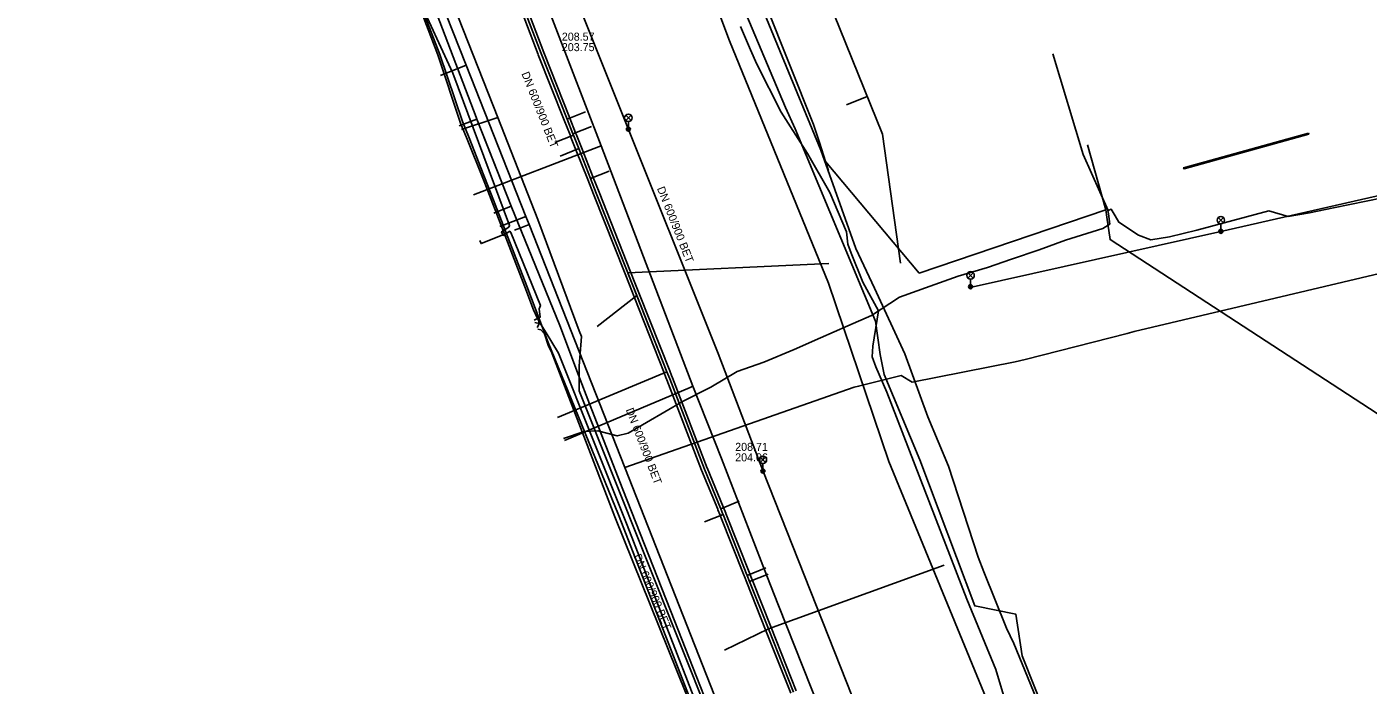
# Model space of a CAD drawing. Extents: x -595540 to -593988, y -1160850 to -1159202.
# Drawn here: x -595539.6 to -595405.5, y -1160464.7 to -1160398.9 of the extents above; entities that cross this region are included whole.
import ezdxf

# ---------------------------------------------------------------- set-up
doc = ezdxf.new("R2010")
doc.units = 0
for name, color, linetype in [('BKOM-ODVODNENI_objekt', 7, 'Continuous'), ('BKOM-ODVODNENI_trasa sítě', 7, 'Continuous'), ('BKOM_kabel koordinační_optický', 7, 'Continuous'), ('BVK-JEDNOTNA_popisy', 7, 'Continuous'), ('BVK-JEDNOTNA_trasa sítě', 7, 'Continuous'), ('BVK-JEDNOTNA_trasa sítě obvodem', 7, 'Continuous'), ('BVK-KANALIZACE_ vyřazená trasa sítě', 7, 'Continuous'), ('BVK-VODOVOD_trasa sítě', 7, 'Continuous'), ('CETIN_kabel podzemní', 7, 'Continuous'), ('DESTOVA_trasa neprovozované sítě', 7, 'Continuous'), ('DSP-NTL_INNOGY_trasa sítě', 7, 'Continuous'), ('DSP-SDEL-VODAFONE_kabel', 7, 'Continuous'), ('EON-NN_kabel', 7, 'Continuous'), ('EON-NN_kabel zrušené sítě', 7, 'Continuous'), ('EON-VN_kabel', 7, 'Continuous'), ('INNOGY-NTL_trasa sítě', 7, 'Continuous'), ('JEDNOTNA_trasa neprovozované sítě', 7, 'Continuous'), ('QUANTCOM_kabel', 7, 'Continuous'), ('TSB_kabel VO', 7, 'Continuous'), ('TSB_lampy VO', 7, 'Continuous')]:
    doc.layers.add(name, color=color, linetype=linetype)

msp = doc.modelspace()

# ---------------------------------------------------------------- linework, layer by layer
at = {"layer": 'BKOM-ODVODNENI_objekt'}
msp.add_lwpolyline([(-595411.45, -1160409.56), (-595411.43, -1160409.68), (-595423.89, -1160413.15), (-595423.94, -1160413.03)], close=True, dxfattribs=at)
at = {"layer": 'BKOM-ODVODNENI_trasa sítě'}
for points in [[(-595454.03, -1160409.68), (-595469.89, -1160370.42)], [(-595457.65, -1160406.75), (-595455.56, -1160405.9)], [(-595452.25, -1160422.56), (-595454.03, -1160409.68)]]:
    msp.add_lwpolyline(points, dxfattribs=at)
at = {"layer": 'BKOM_kabel koordinační_optický'}
for points in [[(-595453.88, -1160433.69), (-595454.28, -1160431.7), (-595454.73, -1160428.35), (-595462.77, -1160409.14), (-595463.73, -1160407.01), (-595469.51, -1160393.32), (-595469.87, -1160391.31), (-595471.08, -1160389.95), (-595477.1, -1160376.11), (-595482.21, -1160364.84), (-595487.33, -1160354.29), (-595494.46, -1160336.67), (-595499.2, -1160324.44), (-595503.07, -1160314.66), (-595503, -1160311.72), (-595511.85, -1160289.79), (-595512.776, -1160289.263), (-595513.395, -1160289.497), (-595514.12, -1160290.65), (-595514.78, -1160289.19), (-595513.85, -1160288.56)], [(-595393.54, -1160596.87), (-595394.14, -1160595.57), (-595398.579, -1160583.363), (-595400.1, -1160579.18), (-595405.6, -1160564.82), (-595410.23, -1160553.18), (-595416.76, -1160536.6), (-595423.08, -1160520.6), (-595425.33, -1160515.19), (-595431.46, -1160499.48), (-595431.83, -1160497.83), (-595432.36, -1160496.79), (-595433.05, -1160494.35), (-595432.29, -1160492.36), (-595430.2, -1160488.35), (-595429.87, -1160485.93), (-595432.57, -1160480.95), (-595436.51, -1160470.76), (-595440.06, -1160461.81), (-595440.7, -1160457.66), (-595444.81, -1160456.83), (-595450.31, -1160442.22), (-595453.88, -1160433.69)]]:
    msp.add_lwpolyline(points, dxfattribs=at)
at = {"layer": 'BVK-JEDNOTNA_popisy'}
for p, q in [((-595486.095, -1160400.448), (-595486.095, -1160400.448)), ((-595468.765, -1160441.449), (-595468.765, -1160441.449))]:
    msp.add_line(p, q, dxfattribs=at)
at = {"layer": 'BVK-JEDNOTNA_trasa sítě'}
for points in [[(-595488.167, -1160401.618), (-595491.55, -1160392.753), (-595491.553, -1160392.744), (-595491.851, -1160391.991), (-595492.518, -1160390.308), (-595496.082, -1160381.308), (-595496.715, -1160379.709), (-595498.232, -1160375.878), (-595498.828, -1160374.372), (-595499.432, -1160372.847), (-595501.895, -1160366.627), (-595503.331, -1160363.001), (-595503.914, -1160361.759)], [(-595482.65, -1160415.565), (-595483.227, -1160414.106), (-595484.408, -1160411.121), (-595484.937, -1160409.782), (-595484.996, -1160409.633), (-595485.574, -1160408.173), (-595488.167, -1160401.618)], [(-595475.407, -1160433.886), (-595475.584, -1160433.425), (-595478.599, -1160425.804), (-595479.063, -1160424.632), (-595479.497, -1160423.535), (-595482.65, -1160415.565)], [(-595471.846, -1160443.149), (-595475.312, -1160434.132), (-595475.407, -1160433.886)], [(-595462.935, -1160465.434), (-595465.448, -1160459.102), (-595467.322, -1160454.38), (-595467.565, -1160453.768), (-595467.584, -1160453.72), (-595469.978, -1160447.69), (-595469.993, -1160447.651), (-595470.21, -1160447.104), (-595470.233, -1160447.047), (-595471.846, -1160443.149)]]:
    msp.add_lwpolyline(points, dxfattribs=at)
at = {"layer": 'BVK-JEDNOTNA_trasa sítě obvodem'}
for points in [[(-595503.642, -1160361.632), (-595503.055, -1160362.882), (-595501.616, -1160366.517), (-595499.153, -1160372.737), (-595498.549, -1160374.262), (-595497.953, -1160375.768), (-595496.436, -1160379.599), (-595495.803, -1160381.198), (-595492.239, -1160390.198), (-595491.572, -1160391.88), (-595491.271, -1160392.641), (-595491.267, -1160392.652), (-595487.887, -1160401.511)], [(-595488.448, -1160401.724), (-595491.833, -1160392.854), (-595491.835, -1160392.847), (-595492.13, -1160392.101), (-595492.797, -1160390.419), (-595496.361, -1160381.418), (-595496.994, -1160379.819), (-595498.511, -1160375.988), (-595499.107, -1160374.482), (-595499.711, -1160372.957), (-595502.174, -1160366.737), (-595503.607, -1160363.12), (-595504.186, -1160361.886)], [(-595482.929, -1160415.676), (-595483.506, -1160414.216), (-595484.687, -1160411.231), (-595485.216, -1160409.892), (-595485.275, -1160409.743), (-595485.853, -1160408.283), (-595488.446, -1160401.728)], [(-595487.889, -1160401.507), (-595485.295, -1160408.063), (-595484.717, -1160409.523), (-595484.658, -1160409.672), (-595484.129, -1160411.011), (-595482.948, -1160413.996), (-595482.371, -1160415.455)], [(-595482.929, -1160415.676), (-595479.776, -1160423.645), (-595479.342, -1160424.742), (-595478.878, -1160425.914), (-595475.863, -1160433.534), (-595475.687, -1160433.994)], [(-595482.371, -1160415.455), (-595479.218, -1160423.424), (-595478.784, -1160424.522), (-595478.32, -1160425.693), (-595475.304, -1160433.316), (-595475.127, -1160433.778)], [(-595475.687, -1160433.994), (-595475.592, -1160434.24), (-595472.126, -1160443.257)], [(-595475.127, -1160433.778), (-595475.032, -1160434.025), (-595471.566, -1160443.042)], [(-595472.123, -1160443.264), (-595470.511, -1160447.16), (-595470.489, -1160447.215), (-595470.272, -1160447.762), (-595470.256, -1160447.8), (-595467.863, -1160453.831), (-595467.844, -1160453.879), (-595467.601, -1160454.491), (-595465.727, -1160459.213), (-595463.214, -1160465.544)], [(-595471.569, -1160443.034), (-595469.955, -1160446.934), (-595469.931, -1160446.993), (-595469.714, -1160447.54), (-595469.699, -1160447.579), (-595467.305, -1160453.609), (-595467.286, -1160453.658), (-595467.043, -1160454.269), (-595465.169, -1160458.991), (-595462.656, -1160465.323)]]:
    msp.add_lwpolyline(points, dxfattribs=at)
at = {"layer": 'BVK-KANALIZACE_ vyřazená trasa sítě'}
msp.add_lwpolyline([(-595475.407, -1160433.886), (-595475.584, -1160433.425), (-595479.063, -1160424.632), (-595482.65, -1160415.565)], dxfattribs=at)
at = {"layer": 'BVK-VODOVOD_trasa sítě'}
for points in [[(-595420.455, -1160569.95), (-595424.738, -1160557.073), (-595431.327, -1160540.422), (-595434.589, -1160532.179), (-595436.214, -1160528.074), (-595442.962, -1160511.021), (-595456.206, -1160477.553), (-595459.57, -1160469.052), (-595464.421, -1160456.794), (-595465.595, -1160453.828), (-595470.116, -1160442.088), (-595472.995, -1160434.855), (-595482.155, -1160410.824), (-595494.687, -1160378.28), (-595495.79, -1160375.461), (-595500.663, -1160363.717), (-595503.091, -1160357.865), (-595505.35, -1160352.422), (-595512.262, -1160335.764), (-595517.983, -1160321.988), (-595525.805, -1160303.126), (-595529.181, -1160294.991), (-595529.357, -1160294.499)], [(-595482.155, -1160410.824), (-595482.413, -1160410.924), (-595494.911, -1160415.736)], [(-595472.995, -1160434.855), (-595473.256, -1160434.992), (-595485.835, -1160440.28)]]:
    msp.add_lwpolyline(points, dxfattribs=at)
at = {"layer": 'CETIN_kabel podzemní'}
for points in [[(-595509.95, -1160364.24), (-595507.21, -1160370.91), (-595506.09, -1160373.69), (-595502.35, -1160382.98), (-595492.49, -1160408.01)], [(-595498.55, -1160397.76), (-595494.66, -1160407.96)], [(-595433.98, -1160411.71), (-595437.024, -1160401.648)], [(-595494.58, -1160408.17), (-595496.26, -1160408.82)], [(-595492.49, -1160408.01), (-595496.11, -1160409.21)], [(-595494.66, -1160407.96), (-595494.58, -1160408.17)], [(-595494.58, -1160408.17), (-595493.38, -1160411.21)], [(-595492.49, -1160408.01), (-595488.5, -1160418.2), (-595484.35, -1160429.33)], [(-595493.38, -1160411.21), (-595491.15, -1160416.86)], [(-595431.485, -1160417.31), (-595433.98, -1160411.71)], [(-595400.78, -1160415.36), (-595408.96, -1160417.04), (-595411.36, -1160417.53), (-595413.47, -1160417.89), (-595415.4, -1160417.35), (-595422.6, -1160419.26), (-595425.35, -1160419.92), (-595427.22, -1160420.23), (-595428.46, -1160419.77), (-595430.41, -1160418.47), (-595430.77, -1160417.83)], [(-595491.15, -1160416.86), (-595492.83, -1160417.55)], [(-595491.15, -1160416.86), (-595486.29, -1160428.81)], [(-595430.77, -1160417.83), (-595431.17, -1160417.17), (-595431.485, -1160417.31)], [(-595486.29, -1160428.81), (-595484.44, -1160433.75), (-595483.32, -1160436.62), (-595480.01, -1160445.2), (-595475.24, -1160457.27), (-595468.85, -1160473.46)], [(-595484.35, -1160429.33), (-595484.13, -1160429.88), (-595484.35, -1160432.87), (-595484.35, -1160435.34)], [(-595484.35, -1160435.34), (-595471.16, -1160468.37), (-595467.84, -1160477.03)]]:
    msp.add_lwpolyline(points, dxfattribs=at)
at = {"layer": 'DESTOVA_trasa neprovozované sítě'}
for p, q in [((-595459.41, -1160422.615), (-595479.497, -1160423.535)), ((-595482.56, -1160428.89), (-595478.599, -1160425.804)), ((-595447.86, -1160452.74), (-595465.448, -1160459.102)), ((-595469.83, -1160461.24), (-595465.448, -1160459.102))]:
    msp.add_line(p, q, dxfattribs=at)
at = {"layer": 'DSP-NTL_INNOGY_trasa sítě'}
msp.add_lwpolyline([(-595491.57, -1160419.57), (-595494.17, -1160420.6), (-595494.29, -1160420.29)], dxfattribs=at)
at = {"layer": 'DSP-SDEL-VODAFONE_kabel'}
msp.add_line((-595494.58, -1160408.17), (-595496.35, -1160408.85), dxfattribs=at)
for points in [[(-595435.305, -1160474.248), (-595440.905, -1160460.593), (-595441.624, -1160459.06), (-595443.903, -1160453.407), (-595444.463, -1160451.965), (-595447.439, -1160442.87), (-595449.5, -1160437.934), (-595451.793, -1160431.633), (-595454.837, -1160425.072), (-595456.717, -1160421.092), (-595460.193, -1160411.285), (-595468.387, -1160391.375), (-595474.605, -1160375.018), (-595475.298, -1160372.796), (-595476.233, -1160371.486), (-595479.459, -1160363.137), (-595482.711, -1160354.568), (-595483.438, -1160353.548), (-595486.91, -1160344.849), (-595487.674, -1160342.479), (-595505.065, -1160298.01)], [(-595435.305, -1160474.248), (-595440.905, -1160460.593), (-595441.624, -1160459.06), (-595443.903, -1160453.407), (-595444.463, -1160451.965), (-595447.439, -1160442.87), (-595449.5, -1160437.934), (-595451.793, -1160431.633), (-595454.837, -1160425.072), (-595456.717, -1160421.092), (-595460.193, -1160411.285), (-595468.387, -1160391.375), (-595474.605, -1160375.018), (-595475.298, -1160372.796), (-595476.233, -1160371.486), (-595479.459, -1160363.137), (-595482.711, -1160354.568), (-595483.438, -1160353.548), (-595486.91, -1160344.849), (-595487.674, -1160342.479), (-595505.065, -1160298.01)], [(-595435.305, -1160474.248), (-595440.905, -1160460.593), (-595441.624, -1160459.06), (-595443.903, -1160453.407), (-595444.463, -1160451.965), (-595447.439, -1160442.87), (-595449.5, -1160437.934), (-595451.793, -1160431.633), (-595454.837, -1160425.072), (-595456.717, -1160421.092), (-595460.193, -1160411.285), (-595468.387, -1160391.375), (-595474.605, -1160375.018), (-595475.298, -1160372.796), (-595476.233, -1160371.486), (-595479.459, -1160363.137), (-595482.711, -1160354.568), (-595483.438, -1160353.548), (-595486.91, -1160344.849), (-595487.674, -1160342.479), (-595505.065, -1160298.01)], [(-595498.55, -1160397.76), (-595494.66, -1160407.96), (-595494.58, -1160408.17)], [(-595494.58, -1160408.17), (-595491.15, -1160416.86)], [(-595491.15, -1160416.86), (-595492.88, -1160417.57)], [(-595491.15, -1160416.86), (-595486.29, -1160428.81), (-595484.44, -1160433.75), (-595483.32, -1160436.62), (-595480.01, -1160445.2), (-595475.24, -1160457.27), (-595468.85, -1160473.46)]]:
    msp.add_lwpolyline(points, dxfattribs=at)
at = {"layer": 'EON-NN_kabel'}
for points in [[(-595500.572, -1160395.809), (-595497, -1160403.581), (-595491.319, -1160418.812), (-595491.382, -1160418.961), (-595492.116, -1160419.424), (-595492.045, -1160419.609), (-595491.975, -1160419.793), (-595491.303, -1160419.381), (-595491.187, -1160419.507), (-595488.24, -1160426.81), (-595488.36, -1160427.13)], [(-595468.237, -1160398.895), (-595467.246, -1160401.254), (-595466.588, -1160402.677), (-595464.172, -1160407.485), (-595461.539, -1160411.606), (-595459.317, -1160415.499), (-595457.629, -1160419.428), (-595457.514, -1160420.676), (-595457.176, -1160421.563), (-595455.999, -1160424.449), (-595454.448, -1160427.344), (-595455.017, -1160430.853), (-595455.057, -1160431.918), (-595454.692, -1160432.927), (-595453.614, -1160435.449), (-595449.797, -1160445.272), (-595445.608, -1160456.148), (-595442.695, -1160463.187), (-595438.534, -1160477.098)], [(-595488.873, -1160428.268), (-595488.25, -1160427.96), (-595488.36, -1160427.13)], [(-595488.81, -1160428.488), (-595488.23, -1160428.62), (-595487.65, -1160429.52)], [(-595487.65, -1160429.52), (-595487.11, -1160430.47), (-595486.418, -1160431.568), (-595479.569, -1160448.761), (-595468.527, -1160477.219), (-595468.48, -1160477.576), (-595469.042, -1160477.822)]]:
    msp.add_lwpolyline(points, dxfattribs=at)
at = {"layer": 'EON-NN_kabel zrušené sítě'}
msp.add_lwpolyline([(-595437.283, -1160481.617), (-595453.416, -1160442.384), (-595459.443, -1160424.568), (-595469.347, -1160400.359), (-595479.777, -1160372.627), (-595482.327, -1160365.846), (-595485.493, -1160358.05)], dxfattribs=at)
at = {"layer": 'EON-VN_kabel'}
for points in [[(-595539.58, -1160304.6), (-595537.39, -1160304.037), (-595537.337, -1160304.167), (-595535.294, -1160309.222), (-595532.068, -1160317.722), (-595528.053, -1160328.061), (-595525.844, -1160333.763), (-595524.361, -1160337.161), (-595521.451, -1160344.799), (-595516.694, -1160356.261), (-595516.131, -1160357.63), (-595509.796, -1160374.111), (-595500.594, -1160396.206), (-595498.49, -1160401.758), (-595496.239, -1160408.557), (-595495.543, -1160410.174), (-595494.002, -1160414.071), (-595493.496, -1160415.346), (-595489.805, -1160424.925), (-595488.92, -1160427.22), (-595488.55, -1160428.04)], [(-595536.452, -1160304.115), (-595536.948, -1160304.477), (-595535.17, -1160309.192), (-595531.907, -1160317.657), (-595527.932, -1160327.999), (-595525.659, -1160333.708), (-595524.206, -1160337.276), (-595521.239, -1160344.744), (-595516.526, -1160356.155), (-595516.18, -1160356.944), (-595515.853, -1160357.81), (-595509.676, -1160374.105), (-595500.429, -1160396.17), (-595498.294, -1160401.713), (-595496.04, -1160408.403), (-595495.359, -1160410.048), (-595493.893, -1160413.8), (-595493.4, -1160415.083), (-595489.578, -1160424.856), (-595487.454, -1160430.5), (-595480.445, -1160447.736), (-595470.955, -1160472.047)], [(-595488.575, -1160428.988), (-595488.38, -1160428.71), (-595488.38, -1160428.32), (-595488.55, -1160428.04)], [(-595488.507, -1160429.172), (-595488.18, -1160429.22), (-595487.84, -1160429.62), (-595487.43, -1160430.87)], [(-595487.43, -1160430.87), (-595487.17, -1160431.37), (-595480.793, -1160447.924), (-595471.033, -1160472.152)]]:
    msp.add_lwpolyline(points, dxfattribs=at)
at = {"layer": 'INNOGY-NTL_trasa sítě'}
for points in [[(-595536.75, -1160299.05), (-595534.05, -1160305.92), (-595529.86, -1160316.21), (-595525.781, -1160326.533), (-595520.37, -1160340.23), (-595514.31, -1160355.59), (-595512.53, -1160360.1), (-595509.04, -1160368.93), (-595495.66, -1160402.79), (-595489.69, -1160417.89), (-595489.372, -1160418.696), (-595479.78, -1160443), (-595468.14, -1160472.65), (-595465.37, -1160479.83), (-595465.284, -1160480.052), (-595451.91, -1160514.65), (-595447.47, -1160526.12), (-595442.34, -1160539.41), (-595439.6, -1160546.49), (-595433.96, -1160559.84)], [(-595495.66, -1160402.79), (-595498.22, -1160403.81)], [(-595329.49, -1160421.68), (-595334.78, -1160415.61), (-595342.66, -1160410.43), (-595344.08, -1160409.49), (-595370.21, -1160415.49), (-595389, -1160419.96), (-595428.87, -1160429.41)], [(-595489.69, -1160417.89), (-595492.3, -1160418.91)], [(-595489.372, -1160418.696), (-595490.18, -1160419.02), (-595490.83, -1160419.28)], [(-595456.86, -1160434.97), (-595456.43, -1160434.87), (-595452.17, -1160433.8), (-595451.08, -1160434.47), (-595440.79, -1160432.42), (-595439.77, -1160432.18), (-595429.57, -1160429.61), (-595428.87, -1160429.41)], [(-595456.86, -1160434.97), (-595479.78, -1160443)]]:
    msp.add_lwpolyline(points, dxfattribs=at)
at = {"layer": 'JEDNOTNA_trasa neprovozované sítě'}
for p, q in [((-595483.714, -1160407.437), (-595485.574, -1160408.173)), ((-595486.797, -1160410.517), (-595484.937, -1160409.782)), ((-595483.136, -1160408.897), (-595484.996, -1160409.633)), ((-595486.268, -1160411.857), (-595484.408, -1160411.121)), ((-595481.367, -1160413.37), (-595483.227, -1160414.106)), ((-595486.54, -1160438), (-595475.584, -1160433.425)), ((-595468.351, -1160446.365), (-595470.21, -1160447.104)), ((-595471.837, -1160448.429), (-595469.978, -1160447.69)), ((-595465.706, -1160453.03), (-595467.565, -1160453.768)), ((-595465.463, -1160453.642), (-595467.322, -1160454.38))]:
    msp.add_line(p, q, dxfattribs=at)
at = {"layer": 'QUANTCOM_kabel'}
for p, q in [((-595431.72, -1160417.22), (-595433.54, -1160410.74)), ((-595459.72, -1160412.42), (-595459.43, -1160413.3)), ((-595483.85, -1160439.38), (-595485.93, -1160440.1))]:
    msp.add_line(p, q, dxfattribs=at)
for points in [[(-595499.12, -1160324.06), (-595495.73, -1160332.99), (-595492.17, -1160341.96), (-595488.57, -1160350.83), (-595487.18, -1160353.97), (-595486.86, -1160354.77), (-595481.25, -1160363.46), (-595476.78, -1160370.84), (-595474.59, -1160374.56), (-595465.72, -1160396.67), (-595460.95, -1160408.7), (-595460.33, -1160410.5), (-595459.72, -1160412.42)], [(-595459.72, -1160412.42), (-595450.36, -1160423.56), (-595431.72, -1160417.22)], [(-595431.501, -1160417.302), (-595431.44, -1160417.63), (-595431.32, -1160418.66), (-595432.01, -1160419.11), (-595435.74, -1160420.25), (-595438.37, -1160421.23), (-595441.14, -1160422.18), (-595443.54, -1160423), (-595446.46, -1160423.86), (-595449.26, -1160424.87), (-595452.34, -1160425.97), (-595455.14, -1160427.79), (-595457.5, -1160428.83), (-595460.22, -1160430.02), (-595462.88, -1160431.2), (-595465.9, -1160432.47), (-595468.55, -1160433.39), (-595471.21, -1160434.96), (-595473.98, -1160436.35), (-595479.46, -1160439.57), (-595480.55, -1160439.83), (-595482.49, -1160439.33), (-595483.85, -1160439.38)], [(-595431.72, -1160417.22), (-595431.61, -1160417.96), (-595431.28, -1160420.2), (-595402.37, -1160439.02), (-595401.36, -1160440.28), (-595398.13, -1160447.59), (-595396.94, -1160452.53), (-595396.15, -1160453.56), (-595395.28, -1160454.44), (-595394.39, -1160457.38), (-595394.07, -1160461.6), (-595393, -1160465.82), (-595390.62, -1160470.7), (-595387.11, -1160481.89), (-595381.57, -1160497.41), (-595377.36, -1160510.45), (-595374.49, -1160518.79), (-595371.34, -1160525.81), (-595369.2, -1160532.75), (-595367.86, -1160534.81), (-595366.24, -1160535.5), (-595364.2, -1160535.11)]]:
    msp.add_lwpolyline(points, dxfattribs=at)
at = {"layer": 'TSB_kabel VO'}
for points in [[(-595475.888, -1160372.871), (-595477.322, -1160377.57), (-595479.46, -1160378.61), (-595490.26, -1160382.12), (-595470.48, -1160431.58), (-595465.993, -1160443.276), (-595449.904, -1160483.964), (-595447.55, -1160489.04), (-595433.665, -1160524.876), (-595425.09, -1160546.12), (-595416.386, -1160566.271), (-595409.37, -1160581.87), (-595404.88, -1160593.47), (-595398.89, -1160612.37), (-595394.888, -1160630.669), (-595381.85, -1160627.34), (-595377.55, -1160645.69), (-595370.81, -1160681.62), (-595368, -1160707.44), (-595363.14, -1160706.51), (-595357.289, -1160726.656), (-595356.615, -1160726.463)], [(-595359.628, -1160399.138), (-595351.83, -1160403.78), (-595354.115, -1160409.771), (-595359.24, -1160406.68), (-595363.11, -1160406.36), (-595374.367, -1160409.114), (-595374.65, -1160407.48), (-595374.367, -1160409.114), (-595395.45, -1160413.78), (-595420.21, -1160419.39), (-595445.275, -1160425.001)]]:
    msp.add_lwpolyline(points, dxfattribs=at)
at = {"layer": 'TSB_lampy VO'}
for p, q in [((-595479.706, -1160408.304), (-595479.176, -1160407.774)), ((-595479.706, -1160407.774), (-595479.176, -1160408.304)), ((-595479.706, -1160408.304), (-595479.176, -1160407.774)), ((-595479.706, -1160407.774), (-595479.176, -1160408.304)), ((-595479.441, -1160408.414), (-595479.441, -1160409.164)), ((-595479.441, -1160408.414), (-595479.441, -1160409.164)), ((-595420.475, -1160418.53), (-595419.945, -1160418)), ((-595420.475, -1160418), (-595419.945, -1160418.53)), ((-595420.475, -1160418.53), (-595419.945, -1160418)), ((-595420.475, -1160418), (-595419.945, -1160418.53)), ((-595420.21, -1160418.64), (-595420.21, -1160419.39)), ((-595420.21, -1160418.64), (-595420.21, -1160419.39)), ((-595445.497, -1160424.055), (-595444.967, -1160423.525)), ((-595445.497, -1160423.525), (-595444.967, -1160424.055)), ((-595445.497, -1160424.055), (-595444.967, -1160423.525)), ((-595445.497, -1160423.525), (-595444.967, -1160424.055)), ((-595445.232, -1160424.165), (-595445.232, -1160424.915)), ((-595445.232, -1160424.165), (-595445.232, -1160424.915)), ((-595466.258, -1160442.49), (-595465.728, -1160441.96)), ((-595466.258, -1160441.96), (-595465.728, -1160442.49)), ((-595466.258, -1160442.49), (-595465.728, -1160441.96)), ((-595466.258, -1160441.96), (-595465.728, -1160442.49)), ((-595465.993, -1160442.6), (-595465.993, -1160443.35)), ((-595465.993, -1160442.6), (-595465.993, -1160443.35))]:
    msp.add_line(p, q, dxfattribs=at)
for centre, radius in [((-595479.441, -1160408.039), 0.375), ((-595479.441, -1160408.039), 0.375), ((-595479.441, -1160409.164), 0.2), ((-595479.441, -1160409.164), 0.2), ((-595479.441, -1160409.164), 0.145), ((-595479.441, -1160409.164), 0.145), ((-595479.441, -1160409.164), 0.0876), ((-595479.441, -1160409.164), 0.0876), ((-595420.21, -1160418.265), 0.375), ((-595420.21, -1160418.265), 0.375), ((-595420.21, -1160419.39), 0.2), ((-595420.21, -1160419.39), 0.2), ((-595420.21, -1160419.39), 0.145), ((-595420.21, -1160419.39), 0.145), ((-595420.21, -1160419.39), 0.0876), ((-595420.21, -1160419.39), 0.0876), ((-595445.232, -1160423.79), 0.375), ((-595445.232, -1160423.79), 0.375), ((-595445.232, -1160424.915), 0.2), ((-595445.232, -1160424.915), 0.2), ((-595445.232, -1160424.915), 0.145), ((-595445.232, -1160424.915), 0.145), ((-595445.232, -1160424.915), 0.0876), ((-595445.232, -1160424.915), 0.0876), ((-595465.993, -1160442.225), 0.375), ((-595465.993, -1160442.225), 0.375), ((-595465.993, -1160443.35), 0.2), ((-595465.993, -1160443.35), 0.2), ((-595465.993, -1160443.35), 0.145), ((-595465.993, -1160443.35), 0.145), ((-595465.993, -1160443.35), 0.0876), ((-595465.993, -1160443.35), 0.0876)]:
    msp.add_circle(centre, radius, dxfattribs=at)

# ---------------------------------------------------------------- texts
at = {"layer": 'BVK-JEDNOTNA_popisy'}
for s, p in [('208.57', (-595486.095, -1160400.323)), ('203.75', (-595486.095, -1160401.373)), ('208.71', (-595468.765, -1160441.324)), ('204.06', (-595468.765, -1160442.374))]:
    msp.add_text(s, height=0.8, dxfattribs=at).set_placement(p)
for rotation, p in [(291.60505, (-595490.15, -1160403.616)), (291.58335, (-595476.599, -1160415.092)), (291.02764, (-595479.714, -1160437.214)), (292.46057, (-595478.944, -1160451.827))]:
    msp.add_text('DN 600/900 BET', height=0.8, rotation=rotation, dxfattribs=at).set_placement(p)

doc.saveas('drawing.dxf')
